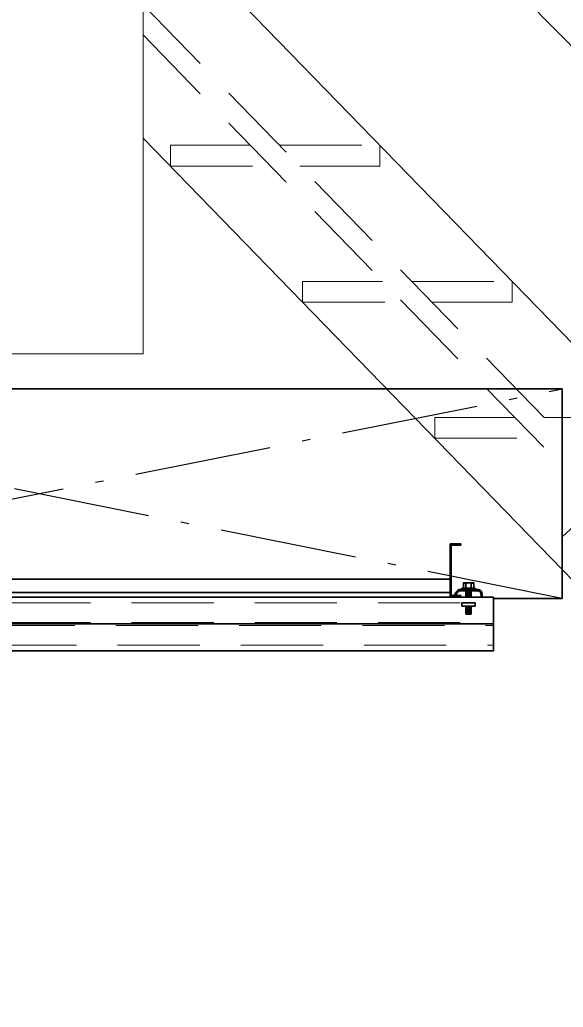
# Model space of a CAD drawing. Extents: x -4160 to -2690, y -474 to 714.
# Drawn here: x -3657.84 to -3646.73, y -282.79 to -262.59 of the extents above; entities that cross this region are included whole.
import ezdxf

# ---------------------------------------------------------------- set-up
doc = ezdxf.new("R2010")
doc.units = 0
doc.header["$LTSCALE"] = 0.56
doc.linetypes.add('DOT_DASHED', pattern=[7.7, 5, -1.2, 0.3, -1.2])
doc.linetypes.add('MEDIUM_DASHED', pattern=[4.5, 3, -1.5])
for name, color, linetype, lineweight in [('10', 7, 'Continuous', 35), ('11', 7, 'Continuous', 13), ('13', 7, 'Continuous', 13), ('19', 7, 'MEDIUM_DASHED', 13), ('2', 7, 'Continuous', 25), ('9', 7, 'Continuous', 13)]:
    doc.layers.add(name, color=color, linetype=linetype, lineweight=lineweight)

msp = doc.modelspace()

# ---------------------------------------------------------------- linework, layer by layer
at = {"layer": '10'}
for p, q in [((-3649.0413, -273.3112), (-3649.0413, -274.3969)), ((-3649.0413, -273.3112), (-3648.8227, -273.3112)), ((-3649.0184, -273.3398), (-3649.0184, -274.3669)), ((-3649.0184, -273.3398), (-3648.8227, -273.3398)), ((-3648.8227, -273.3112), (-3648.8227, -273.3398)), ((-3649.0413, -274.0341), (-3666.8927, -274.0341)), ((-3648.5241, -274.2212), (-3648.797, -274.2212)), ((-3648.797, -274.2212), (-3648.797, -274.2455)), ((-3648.7684, -274.1284), (-3648.7541, -274.1127)), ((-3648.5341, -274.2212), (-3648.7384, -274.2212)), ((-3648.7156, -274.1284), (-3648.7356, -274.1127)), ((-3648.7156, -274.1284), (-3648.6941, -274.1127)), ((-3648.7156, -274.1284), (-3648.7156, -274.2212)), ((-3648.6084, -274.1284), (-3648.6299, -274.1127)), ((-3648.6084, -274.1284), (-3648.5841, -274.1127)), ((-3648.6084, -274.1284), (-3648.6084, -274.2212)), ((-3648.5513, -274.1284), (-3648.5784, -274.1127)), ((-3648.5241, -274.2212), (-3648.5241, -274.2455)), ((-3668.1527, -274.4041), (-3648.1527, -274.4041)), ((-3649.0413, -274.3098), (-3666.8927, -274.3098)), ((-3649.0413, -274.3969), (-3648.8227, -274.3969)), ((-3649.0184, -274.3669), (-3648.8227, -274.3669)), ((-3648.8956, -274.2769), (-3648.9527, -274.3455)), ((-3648.9527, -274.3455), (-3648.9356, -274.3655)), ((-3648.8799, -274.2955), (-3648.9356, -274.3655)), ((-3648.8384, -274.2455), (-3648.4641, -274.2455)), ((-3648.8384, -274.2755), (-3648.4641, -274.2755)), ((-3648.8227, -274.3969), (-3648.8227, -274.3669)), ((-3648.8227, -274.3969), (-3648.8227, -274.3669)), ((-3648.5241, -274.2455), (-3648.797, -274.2455)), ((-3648.7156, -274.4041), (-3648.7156, -274.2755)), ((-3648.607, -274.3027), (-3648.7156, -274.3027)), ((-3648.607, -274.3355), (-3648.7156, -274.3355)), ((-3648.607, -274.3655), (-3648.7156, -274.3655)), ((-3648.607, -274.3969), (-3648.7156, -274.3969)), ((-3648.6199, -274.2884), (-3648.6956, -274.2884)), ((-3648.6199, -274.3198), (-3648.6956, -274.3198)), ((-3648.6199, -274.3527), (-3648.6956, -274.3527)), ((-3648.6199, -274.3812), (-3648.6956, -274.3812)), ((-3648.607, -274.4041), (-3648.607, -274.2755)), ((-3648.407, -274.4012), (-3648.407, -274.3455)), ((-3648.3856, -274.4012), (-3648.3856, -274.3455)), ((-3648.1527, -274.4041), (-3648.1527, -274.9512)), ((-3648.5241, -274.5198), (-3648.797, -274.5198)), ((-3648.797, -274.5898), (-3648.797, -274.5198)), ((-3648.5241, -274.5898), (-3648.797, -274.5898)), ((-3648.5341, -274.5898), (-3648.7384, -274.5898)), ((-3648.607, -274.5898), (-3648.7156, -274.5898)), ((-3648.607, -274.5898), (-3648.7156, -274.5898)), ((-3648.607, -274.6227), (-3648.7156, -274.6227)), ((-3648.6199, -274.6069), (-3648.6956, -274.6069)), ((-3648.5241, -274.5898), (-3648.5241, -274.5198)), ((-3648.607, -274.6555), (-3648.7156, -274.6555)), ((-3648.607, -274.6855), (-3648.7156, -274.6855)), ((-3648.607, -274.7169), (-3648.7156, -274.7169)), ((-3648.607, -274.7498), (-3648.7156, -274.7498)), ((-3648.6199, -274.6384), (-3648.6956, -274.6384)), ((-3648.6199, -274.6712), (-3648.6956, -274.6712)), ((-3648.6199, -274.6998), (-3648.6956, -274.6998)), ((-3648.6199, -274.7327), (-3648.6956, -274.7327)), ((-3668.1527, -274.9512), (-3648.1527, -274.9512)), ((-3668.1527, -274.9512), (-3648.1527, -274.9512)), ((-3648.2327, -274.9512), (-3648.1527, -274.9512)), ((-3648.2327, -274.9512), (-3648.1527, -274.9512)), ((-3648.1527, -275.5027), (-3648.1527, -274.9512)), ((-3658.3413, -275.5027), (-3648.1527, -275.5027))]:
    msp.add_line(p, q, dxfattribs=at)
at = {"layer": '10', "linetype": 'MEDIUM_DASHED', "lineweight": 13}
for p, q in [((-3668.1527, -274.5198), (-3648.1527, -274.5198)), ((-3668.1527, -274.9227), (-3648.1527, -274.9227)), ((-3658.3941, -274.9812), (-3648.1527, -274.9812)), ((-3658.357, -275.3841), (-3648.1527, -275.3841))]:
    msp.add_line(p, q, dxfattribs=at)
at = {"layer": '10'}
for points in [[(-3648.7684, -274.2212), (-3648.7684, -274.1127), (-3648.5513, -274.1127), (-3648.5513, -274.2212)], [(-3648.7156, -274.5898), (-3648.7156, -274.7298), (-3648.7156, -274.7498)], [(-3648.607, -274.5898), (-3648.607, -274.7298), (-3648.607, -274.7498)]]:
    msp.add_lwpolyline(points, dxfattribs=at)
for centre, major_axis, start_param, end_param in [((-3648.84, -274.3465), (0, 0.1008), 6.2831853, 7.0685835), ((-3648.84, -274.3465), (0, 0.072), 6.2831853, 7.0685835), ((-3648.4648, -274.3465), (0, 0.1008), 4.712389, 6.2831853), ((-3648.4648, -274.3465), (0, 0.072), 4.712389, 6.2831853)]:
    msp.add_ellipse(centre, major_axis=major_axis, ratio=0.789453, start_param=start_param, end_param=end_param, dxfattribs=at)
at = {"layer": '11'}
for p in [(-3655.3184, -262.287), (-3658.1756, -269.4298)]:
    msp.add_line(p, (-3655.3184, -269.4298), dxfattribs=at)
at = {"layer": '13'}
msp.add_line((-3654.8756, -254.7198), (-3594.1556, -316.1283), dxfattribs=at)
at = {"layer": '19'}
for p, q in [((-3655.3184, -262.287), (-3592.8699, -326.5726)), ((-3655.3184, -262.9027), (-3593.4671, -326.5726)), ((-3654.7599, -265.1627), (-3653.1227, -265.1627)), ((-3654.7599, -265.1627), (-3654.7599, -265.5912)), ((-3652.5256, -265.1627), (-3650.4741, -265.1627)), ((-3650.4741, -265.1627), (-3650.4741, -265.5912)), ((-3654.7599, -265.5912), (-3652.707, -265.5912)), ((-3652.1099, -265.5912), (-3650.4741, -265.5912)), ((-3652.057, -267.9441), (-3650.4213, -267.9441)), ((-3652.057, -267.9441), (-3652.057, -268.3727)), ((-3652.057, -268.3727), (-3650.0041, -268.3727)), ((-3649.407, -268.3727), (-3647.7713, -268.3727)), ((-3649.3541, -270.7255), (-3647.7184, -270.7255)), ((-3649.3541, -270.7255), (-3649.3541, -271.1541)), ((-3649.3541, -271.1541), (-3647.3027, -271.1541))]:
    msp.add_line(p, q, dxfattribs=at)
at = {"layer": '19', "linetype": 'Continuous'}
for p, q in [((-3653.2684, -262.287), (-3590.8171, -326.5726)), ((-3655.3184, -265.017), (-3595.5185, -326.5726))]:
    msp.add_line(p, q, dxfattribs=at)
at = {"layer": '19'}
for points in [[(-3649.8241, -267.9441), (-3647.7713, -267.9441), (-3647.7713, -268.3727)], [(-3647.1213, -270.7255), (-3645.0684, -270.7255), (-3645.0684, -271.1541)]]:
    msp.add_lwpolyline(points, dxfattribs=at)
at = {"layer": '2', "lineweight": 35}
for p, q in [((-3668.1755, -270.1442), (-3646.7469, -270.1442)), ((-3646.7469, -270.1442), (-3646.7469, -274.4299)), ((-3648.1527, -274.4299), (-3646.7469, -274.4299))]:
    msp.add_line(p, q, dxfattribs=at)
at = {"layer": '2', "linetype": 'DOT_DASHED'}
for p, q in [((-3646.7469, -274.4299), (-3668.1755, -270.1442)), ((-3668.1526, -274.4256), (-3646.7469, -270.1442))]:
    msp.add_line(p, q, dxfattribs=at)
at = {"layer": '9', "lineweight": 25}
msp.add_line((-3646.747, -273.1698), (-3638.4956, -265.5341), dxfattribs=at)

doc.saveas('drawing.dxf')
